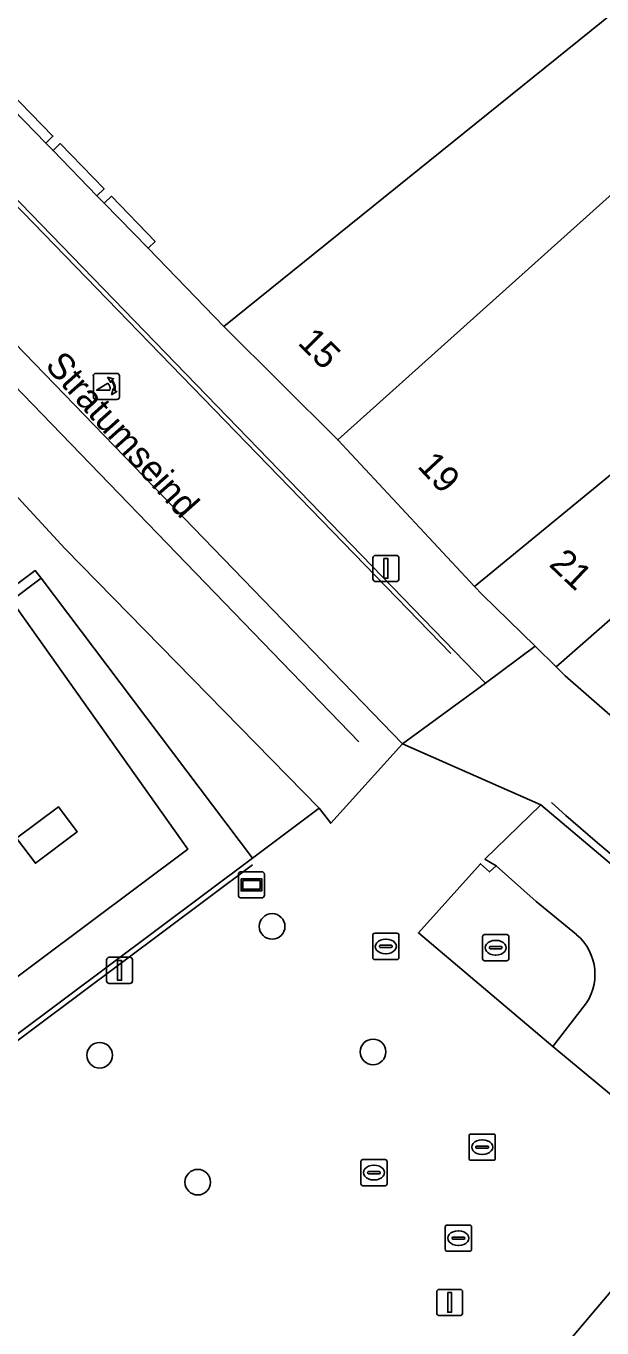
# Model space of a CAD drawing. Extents: x 161087 to 161926, y 382572 to 383873.
# Drawn here: x 161454.07 to 161476.04, y 383078.64 to 383128.35 of the extents above; entities that cross this region are included whole.
import ezdxf

# ---------------------------------------------------------------- set-up
doc = ezdxf.new("R2010")
doc.units = 0
for name, color, linetype in [('IMGEO_Boom', 7, 'Continuous'), ('IMGEO_Kolk', 7, 'Continuous'), ('IMGEO_Lichtmast', 7, 'Continuous'), ('IMGEO_Lijnafwatering', 7, 'Continuous'), ('IMGEO_Muur', 7, 'Continuous'), ('IMGEO_Openbare_ruimte_label', 7, 'Continuous'), ('IMGEO_Pand', 7, 'Continuous'), ('IMGEO_Pand_nummerreeks', 7, 'Continuous'), ('IMGEO_Poller', 7, 'Continuous'), ('IMGEO_Rioolput', 7, 'Continuous'), ('IMGEO_Terreindeel_gesloten', 7, 'Continuous'), ('IMGEO_Voetgangersgebied_gesloten', 7, 'Continuous'), ('IMGEO_Voetgangersgebied_open', 7, 'Continuous'), ('IMGEO_Voetpad_op_trap', 7, 'Continuous'), ('IMGEO_Wegwijzer', 7, 'Continuous')]:
    doc.layers.add(name, color=color, linetype=linetype)

msp = doc.modelspace()

# ---------------------------------------------------------------- linework, layer by layer
at = {"layer": 'IMGEO_Boom'}
for centre in [(161463.457, 383093.973), (161467.308, 383089.183), (161456.874, 383089.056), (161460.619, 383084.21)]:
    msp.add_circle(centre, 0.489, dxfattribs=at)
at = {"layer": 'IMGEO_Kolk'}
for p, q in [((161471.564, 383093.661), (161472.416, 383093.661)), ((161471.489, 383092.735), (161471.489, 383093.587)), ((161471.748, 383093.155), (161471.748, 383093.167)), ((161472.186, 383093.118), (161471.788, 383093.118)), ((161471.791, 383093.204), (161472.189, 383093.204)), ((161471.977, 383093.441), (161472.002, 383093.441)), ((161472.232, 383093.167), (161472.232, 383093.155)), ((161472.49, 383093.587), (161472.49, 383092.735)), ((161472.416, 383092.661), (161471.564, 383092.661)), ((161472, 383092.881), (161471.975, 383092.881)), ((161466.843, 383084.149), (161466.843, 383085.001)), ((161466.918, 383085.075), (161467.77, 383085.075)), ((161467.331, 383084.855), (161467.356, 383084.855)), ((161467.844, 383085.001), (161467.844, 383084.149)), ((161467.102, 383084.569), (161467.102, 383084.581)), ((161467.54, 383084.532), (161467.142, 383084.532)), ((161467.145, 383084.618), (161467.543, 383084.618)), ((161467.354, 383084.295), (161467.329, 383084.295)), ((161467.586, 383084.581), (161467.586, 383084.569)), ((161467.77, 383084.075), (161466.918, 383084.075))]:
    msp.add_line(p, q, dxfattribs=at)
for points in [[(161471.564, 383093.661), (161472.416, 383093.661)], [(161471.489, 383092.735), (161471.489, 383093.587)], [(161472.49, 383093.587), (161472.49, 383092.735)], [(161472.416, 383092.661), (161471.564, 383092.661)], [(161466.843, 383084.149), (161466.843, 383085.001)], [(161466.918, 383085.075), (161467.77, 383085.075)], [(161467.844, 383085.001), (161467.844, 383084.149)], [(161467.77, 383084.075), (161466.918, 383084.075)]]:
    msp.add_lwpolyline(points, dxfattribs=at)
for centre, radius, start, end in [((161471.566, 383093.585), 0.0765, 91.552, 178.448), ((161471.566, 383093.585), 0.0765, 91.552, 178.448), ((161472.414, 383093.585), 0.0765, 1.552, 88.448), ((161472.414, 383093.585), 0.0765, 1.552, 88.448), ((161471.788, 383093.164), 0.0403, 85.8775, 175.7526), ((161471.785, 383093.154), 0.0366, 178.938, 274.7102), ((161472.189, 383093.161), 0.043, 264.8664, 352.4533), ((161472.193, 383093.166), 0.0386, 1.7309, 96.639), ((161471.566, 383092.737), 0.0765, 181.552, 268.448), ((161471.566, 383092.737), 0.0765, 181.552, 268.448), ((161472.414, 383092.737), 0.0765, 271.552, 358.448), ((161472.414, 383092.737), 0.0765, 271.552, 358.448), ((161466.92, 383084.999), 0.0765, 91.552, 178.448), ((161466.92, 383084.999), 0.0765, 91.552, 178.448), ((161467.768, 383084.999), 0.0765, 1.552, 88.448), ((161467.768, 383084.999), 0.0765, 1.552, 88.448), ((161466.92, 383084.151), 0.0765, 181.552, 268.448), ((161466.92, 383084.151), 0.0765, 181.552, 268.448), ((161467.142, 383084.578), 0.0403, 85.8775, 175.7526), ((161467.139, 383084.568), 0.0366, 178.938, 274.7102), ((161467.543, 383084.575), 0.043, 264.8664, 352.4533), ((161467.547, 383084.58), 0.0386, 1.7309, 96.639), ((161467.768, 383084.151), 0.0765, 271.552, 358.448), ((161467.768, 383084.151), 0.0765, 271.552, 358.448)]:
    msp.add_arc(centre, radius, start, end, dxfattribs=at)
for centre, major_axis, ratio, start_param, end_param in [((161471.976, 383093.161), (-0.387, 0.002), 0.722429, 4.712389, 7.853982), ((161472.001, 383093.161), (-0.39, 0.002), 0.717154, 1.570796, 4.712389), ((161467.33, 383084.575), (-0.387, 0.002), 0.722429, 4.712389, 7.853982), ((161467.355, 383084.575), (-0.39, 0.002), 0.717154, 1.570796, 4.712389)]:
    msp.add_ellipse(centre, major_axis=major_axis, ratio=ratio, start_param=start_param, end_param=end_param, dxfattribs=at)
at = {"layer": 'IMGEO_Lichtmast'}
for p, q in [((161467.305, 383107.239), (161467.305, 383108.039)), ((161467.305, 383108.039), (161467.305, 383107.239)), ((161467.405, 383108.139), (161468.195, 383108.139)), ((161468.195, 383108.139), (161467.405, 383108.139)), ((161468.295, 383108.039), (161468.295, 383107.239)), ((161468.295, 383107.239), (161468.295, 383108.039)), ((161468.195, 383107.139), (161467.405, 383107.139)), ((161467.405, 383107.139), (161468.195, 383107.139)), ((161457.139, 383091.896), (161457.139, 383092.696)), ((161457.139, 383092.696), (161457.139, 383091.896)), ((161457.239, 383092.796), (161458.029, 383092.796)), ((161458.029, 383092.796), (161457.239, 383092.796)), ((161458.129, 383092.696), (161458.129, 383091.896)), ((161458.129, 383091.896), (161458.129, 383092.696)), ((161458.029, 383091.796), (161457.239, 383091.796)), ((161457.239, 383091.796), (161458.029, 383091.796)), ((161469.736, 383079.217), (161469.736, 383080.017)), ((161469.736, 383080.017), (161469.736, 383079.217)), ((161469.836, 383080.117), (161470.626, 383080.117)), ((161470.626, 383080.117), (161469.836, 383080.117)), ((161470.726, 383080.017), (161470.726, 383079.217)), ((161470.726, 383079.217), (161470.726, 383080.017)), ((161470.626, 383079.117), (161469.836, 383079.117)), ((161469.836, 383079.117), (161470.626, 383079.117))]:
    msp.add_line(p, q, dxfattribs=at)
for points in [[(161467.725, 383108.014), (161467.875, 383108.014), (161467.875, 383107.264), (161467.725, 383107.264), (161467.725, 383108.014)], [(161457.559, 383092.671), (161457.709, 383092.671), (161457.709, 383091.921), (161457.559, 383091.921), (161457.559, 383092.671)], [(161470.156, 383079.992), (161470.306, 383079.992), (161470.306, 383079.242), (161470.156, 383079.242), (161470.156, 383079.992)]]:
    msp.add_lwpolyline(points, dxfattribs=at)
for centre, start, end in [((161467.405, 383108.039), 90, 180), ((161467.405, 383108.039), 90, 180), ((161468.195, 383108.039), 0, 90), ((161468.195, 383108.039), 360, 90), ((161467.405, 383107.239), 180, 270), ((161467.405, 383107.239), 180, 270), ((161468.195, 383107.239), 270, 0), ((161468.195, 383107.239), 270, 0), ((161457.239, 383092.696), 90, 180), ((161457.239, 383092.696), 90, 180), ((161458.029, 383092.696), 0, 90), ((161458.029, 383092.696), 360, 90), ((161457.239, 383091.896), 180, 270), ((161457.239, 383091.896), 180, 270), ((161458.029, 383091.896), 270, 0), ((161458.029, 383091.896), 270, 0), ((161469.836, 383080.017), 90, 180), ((161469.836, 383080.017), 90, 180), ((161470.626, 383080.017), 0, 90), ((161470.626, 383080.017), 360, 90), ((161469.836, 383079.217), 180, 270), ((161469.836, 383079.217), 180, 270), ((161470.626, 383079.217), 270, 0), ((161470.626, 383079.217), 270, 0)]:
    msp.add_arc(centre, 0.1, start, end, dxfattribs=at)
at = {"layer": 'IMGEO_Lijnafwatering'}
for points in [[(161451.512, 383123.733), (161458.366, 383116.673)], [(161466.769, 383101.02), (161449.541, 383118.836)], [(161470.281, 383104.399), (161458.366, 383116.673)], [(161462.705, 383096.33), (161451.032, 383087.599)]]:
    msp.add_lwpolyline(points, dxfattribs=at)
msp.add_arc((161542.177, 383174.472), 101.848, 228.06764, 241.40874, dxfattribs=at)
at = {"layer": 'IMGEO_Muur'}
msp.add_lwpolyline([(161454.411, 383107.561), (161447.499, 383102.386), (161447.724, 383102.071), (161453.51, 383106.413), (161454.645, 383107.265)], close=True, dxfattribs=at)
at = {"layer": 'IMGEO_Pand'}
msp.add_lwpolyline([(161453.426, 383125.861), (161455.093, 383124.144), (161454.82, 383123.879), (161455.097, 383123.593), (161455.37, 383123.858), (161457.043, 383122.134), (161456.771, 383121.87), (161457.05, 383121.582), (161457.322, 383121.847), (161458.993, 383120.125), (161458.721, 383119.861), (161461.616, 383116.879), (161487.424, 383137.693), (161487.285, 383137.862), (161495.307, 383144.566)], dxfattribs=at)
for points in [[(161490.848, 383133.541), (161487.424, 383137.693), (161461.616, 383116.879), (161465.958, 383112.544), (161477.178, 383122.61)], [(161495.893, 383125.831), (161490.32, 383132.129), (161491.343, 383132.941), (161490.848, 383133.541), (161477.178, 383122.61), (161465.958, 383112.544), (161471.184, 383106.95), (161482.325, 383116.096), (161482.893, 383115.607)], [(161495.893, 383125.831), (161482.893, 383115.607), (161484.835, 383113.114), (161474.298, 383103.88), (161474.642, 383103.543), (161481.857, 383097.242), (161485.627, 383100.743), (161490.942, 383105.58), (161494.956, 383109.154), (161500, 383113.487), (161505.366, 383118.097), (161500, 383124.154), (161497.727, 383126.72), (161496.278, 383125.396)], [(161474.298, 383103.88), (161484.835, 383113.114), (161482.893, 383115.607), (161482.325, 383116.096), (161471.184, 383106.95), (161471.466, 383106.647), (161473.489, 383104.671)], [(161498.591, 383075.231), (161498.263, 383075.411), (161496.974, 383076.118), (161496.94, 383076.056), (161480.561, 383084.987), (161480.079, 383084.416), (161473.86, 383077.06), (161464.975, 383066.548), (161467.764, 383062.622), (161470.434, 383058.865), (161471.18, 383059.395), (161477.526, 383064.079), (161482.886, 383056.376), (161483.187, 383056.589), (161490.504, 383065.244), (161491.708, 383064.429)]]:
    msp.add_lwpolyline(points, close=True, dxfattribs=at)
at = {"layer": 'IMGEO_Poller'}
for p, q in [((161456.634, 383114.992), (161456.634, 383114.185)), ((161456.634, 383114.992), (161456.634, 383114.185)), ((161457.536, 383115.087), (161456.728, 383115.087)), ((161457.536, 383115.087), (161456.728, 383115.087)), ((161457.63, 383114.185), (161457.63, 383114.992)), ((161457.63, 383114.185), (161457.63, 383114.992)), ((161456.728, 383114.09), (161457.536, 383114.09)), ((161456.728, 383114.09), (161457.536, 383114.09))]:
    msp.add_line(p, q, dxfattribs=at)
for points in [[(161457.269, 383114.443), (161456.756, 383114.443), (161457.186, 383114.718)], [(161457.313, 383114.816), (161457.301, 383114.743), (161457.176, 383114.948)], [(161457.176, 383114.948), (161457.407, 383114.882), (161457.336, 383114.85)], [(161457.329, 383114.271), (161457.395, 383114.502), (161457.425, 383114.434)], [(161457.461, 383114.407), (161457.533, 383114.396), (161457.329, 383114.271)]]:
    msp.add_lwpolyline(points, dxfattribs=at)
for centre, radius, start, end in [((161456.728, 383114.992), 0.0946, 90, 180), ((161456.728, 383114.992), 0.0946, 90, 180), ((161457.536, 383114.992), 0.0946, 0, 90), ((161457.536, 383114.992), 0.0946, 0, 90), ((161456.941, 383114.493), 0.332, 351.3247, 42.4854), ((161456.955, 383114.503), 0.476, 351.7527, 41.1691), ((161456.955, 383114.503), 0.516, 349.3569, 42.2912), ((161456.728, 383114.185), 0.0946, 180, 270), ((161456.728, 383114.185), 0.0946, 180, 270), ((161457.536, 383114.185), 0.0946, 270, 0), ((161457.536, 383114.185), 0.0946, 270, 0)]:
    msp.add_arc(centre, radius, start, end, dxfattribs=at)
at = {"layer": 'IMGEO_Rioolput'}
for p, q in [((161467.295, 383092.784), (161467.295, 383093.636)), ((161467.37, 383093.71), (161468.222, 383093.71)), ((161468.296, 383093.636), (161468.296, 383092.784)), ((161467.554, 383093.204), (161467.554, 383093.216)), ((161467.992, 383093.167), (161467.594, 383093.167)), ((161467.597, 383093.253), (161467.995, 383093.253)), ((161467.783, 383093.49), (161467.808, 383093.49)), ((161468.038, 383093.216), (161468.038, 383093.204)), ((161468.222, 383092.71), (161467.37, 383092.71)), ((161467.806, 383092.93), (161467.781, 383092.93)), ((161470.972, 383085.121), (161470.972, 383085.973)), ((161471.047, 383086.047), (161471.899, 383086.047)), ((161471.46, 383085.827), (161471.485, 383085.827)), ((161471.973, 383085.973), (161471.973, 383085.121)), ((161471.231, 383085.541), (161471.231, 383085.553)), ((161471.669, 383085.504), (161471.271, 383085.504)), ((161471.274, 383085.59), (161471.672, 383085.59)), ((161471.483, 383085.267), (161471.458, 383085.267)), ((161471.715, 383085.553), (161471.715, 383085.541)), ((161471.899, 383085.047), (161471.047, 383085.047)), ((161470.065, 383081.646), (161470.065, 383082.498)), ((161470.14, 383082.572), (161470.992, 383082.572)), ((161470.553, 383082.352), (161470.578, 383082.352)), ((161471.066, 383082.498), (161471.066, 383081.646)), ((161470.324, 383082.066), (161470.324, 383082.078)), ((161470.762, 383082.029), (161470.364, 383082.029)), ((161470.367, 383082.115), (161470.765, 383082.115)), ((161470.576, 383081.792), (161470.551, 383081.792)), ((161470.808, 383082.078), (161470.808, 383082.066)), ((161470.992, 383081.572), (161470.14, 383081.572))]:
    msp.add_line(p, q, dxfattribs=at)
for points in [[(161467.295, 383092.784), (161467.295, 383093.636)], [(161467.37, 383093.71), (161468.222, 383093.71)], [(161468.296, 383093.636), (161468.296, 383092.784)], [(161468.222, 383092.71), (161467.37, 383092.71)], [(161470.972, 383085.121), (161470.972, 383085.973)], [(161471.047, 383086.047), (161471.899, 383086.047)], [(161471.973, 383085.973), (161471.973, 383085.121)], [(161471.899, 383085.047), (161471.047, 383085.047)], [(161470.065, 383081.646), (161470.065, 383082.498)], [(161470.14, 383082.572), (161470.992, 383082.572)], [(161471.066, 383082.498), (161471.066, 383081.646)], [(161470.992, 383081.572), (161470.14, 383081.572)]]:
    msp.add_lwpolyline(points, dxfattribs=at)
for centre, radius, start, end in [((161467.372, 383093.634), 0.0765, 91.552, 178.448), ((161467.372, 383093.634), 0.0765, 91.552, 178.448), ((161468.22, 383093.634), 0.0765, 1.552, 88.448), ((161468.22, 383093.634), 0.0765, 1.552, 88.448), ((161467.594, 383093.213), 0.0403, 85.8775, 175.7526), ((161467.591, 383093.203), 0.0366, 178.938, 274.7102), ((161467.995, 383093.21), 0.043, 264.8664, 352.4533), ((161467.999, 383093.215), 0.0386, 1.7309, 96.639), ((161467.372, 383092.786), 0.0765, 181.552, 268.448), ((161467.372, 383092.786), 0.0765, 181.552, 268.448), ((161468.22, 383092.786), 0.0765, 271.552, 358.448), ((161468.22, 383092.786), 0.0765, 271.552, 358.448), ((161471.049, 383085.971), 0.0765, 91.552, 178.448), ((161471.049, 383085.971), 0.0765, 91.552, 178.448), ((161471.897, 383085.971), 0.0765, 1.552, 88.448), ((161471.897, 383085.971), 0.0765, 1.552, 88.448), ((161471.271, 383085.55), 0.0403, 85.8775, 175.7526), ((161471.268, 383085.54), 0.0366, 178.938, 274.7102), ((161471.672, 383085.547), 0.043, 264.8664, 352.4533), ((161471.676, 383085.552), 0.0386, 1.7309, 96.639), ((161471.049, 383085.123), 0.0765, 181.552, 268.448), ((161471.049, 383085.123), 0.0765, 181.552, 268.448), ((161471.897, 383085.123), 0.0765, 271.552, 358.448), ((161471.897, 383085.123), 0.0765, 271.552, 358.448), ((161470.142, 383082.496), 0.0765, 91.552, 178.448), ((161470.142, 383082.496), 0.0765, 91.552, 178.448), ((161470.99, 383082.496), 0.0765, 1.552, 88.448), ((161470.99, 383082.496), 0.0765, 1.552, 88.448), ((161470.364, 383082.075), 0.0403, 85.8775, 175.7526), ((161470.361, 383082.065), 0.0366, 178.938, 274.7102), ((161470.765, 383082.072), 0.043, 264.8664, 352.4533), ((161470.769, 383082.077), 0.0386, 1.7309, 96.639), ((161470.142, 383081.648), 0.0765, 181.552, 268.448), ((161470.142, 383081.648), 0.0765, 181.552, 268.448), ((161470.99, 383081.648), 0.0765, 271.552, 358.448), ((161470.99, 383081.648), 0.0765, 271.552, 358.448)]:
    msp.add_arc(centre, radius, start, end, dxfattribs=at)
for centre, major_axis, ratio, start_param, end_param in [((161467.782, 383093.21), (-0.387, 0.002), 0.722429, 4.712389, 7.853982), ((161467.807, 383093.21), (-0.39, 0.002), 0.717154, 1.570796, 4.712389), ((161471.459, 383085.547), (-0.387, 0.002), 0.722429, 4.712389, 7.853982), ((161471.484, 383085.547), (-0.39, 0.002), 0.717154, 1.570796, 4.712389), ((161470.552, 383082.072), (-0.387, 0.002), 0.722429, 4.712389, 7.853982), ((161470.577, 383082.072), (-0.39, 0.002), 0.717154, 1.570796, 4.712389)]:
    msp.add_ellipse(centre, major_axis=major_axis, ratio=ratio, start_param=start_param, end_param=end_param, dxfattribs=at)
at = {"layer": 'IMGEO_Terreindeel_gesloten'}
msp.add_lwpolyline([(161456.021, 383097.589), (161455.302, 383098.543), (161453.706, 383097.34), (161454.425, 383096.387)], close=True, dxfattribs=at)
at = {"layer": 'IMGEO_Voetgangersgebied_gesloten'}
msp.add_lwpolyline([(161427.23, 383145.42), (161424.134, 383142.986), (161425.775, 383141.093), (161425.992, 383140.842), (161442.393, 383122.164), (161452.996, 383111.144), (161455.559, 383108.39), (161465.248, 383098.487), (161465.694, 383097.915), (161468.435, 383100.938), (161445.647, 383124.486)], close=True, dxfattribs=at)
for points in [[(161478.514, 383094.56), (161473.709, 383098.617), (161471.578, 383096.545)], [(161471.578, 383096.545), (161472.011, 383096.288), (161473.536, 383094.926), (161475.075, 383093.659)], [(161475.333, 383090.893), (161474.166, 383089.394), (161476.402, 383087.535), (161477.66, 383089.181)]]:
    msp.add_lwpolyline(points, dxfattribs=at)
msp.add_arc((161473.792, 383092.144), 1.985, 320.9235, 49.7343, dxfattribs=at)
at = {"layer": 'IMGEO_Voetgangersgebied_open'}
for points in [[(161431.78, 383147.287), (161430.231, 383146.746), (161427.23, 383145.42), (161445.647, 383124.486), (161468.435, 383100.938), (161471.604, 383103.257), (161449.116, 383126.46)], [(161447.499, 383102.386), (161454.411, 383107.561), (161454.645, 383107.265), (161462.705, 383096.578), (161465.248, 383098.487), (161455.559, 383108.39), (161452.996, 383111.144)], [(161439.406, 383081.335), (161460.242, 383096.929), (161453.51, 383106.413)], [(161517.755, 383074.458), (161514.291, 383076.533), (161504.682, 383082.291), (161500, 383085.096), (161497.444, 383086.675), (161491.512, 383090.339), (161490.904, 383090.771), (161490.162, 383089.792), (161485.631, 383092.992), (161486.351, 383094.008), (161482.1, 383097.03), (161481.857, 383097.242), (161474.642, 383103.543), (161474.298, 383103.88), (161473.489, 383104.671), (161471.604, 383103.257), (161468.435, 383100.938), (161473.709, 383098.617), (161478.514, 383094.56)], [(161469.685, 383031.674), (161467.681, 383034.544), (161467.394, 383034.953), (161465.478, 383037.88), (161458.424, 383047.81), (161454.856, 383052.972), (161464.214, 383059.041), (161467.764, 383062.622), (161464.975, 383066.548), (161473.86, 383077.06), (161480.079, 383084.416), (161476.402, 383087.535), (161474.166, 383089.394), (161469.038, 383093.73), (161471.408, 383096.364), (161471.75, 383096.052), (161472.011, 383096.288), (161471.578, 383096.545), (161473.709, 383098.617), (161468.435, 383100.938), (161465.694, 383097.915), (161465.248, 383098.487), (161462.705, 383096.578), (161439.049, 383078.884)], [(161472.011, 383096.288), (161471.75, 383096.052), (161471.408, 383096.364), (161469.038, 383093.73), (161474.166, 383089.394), (161475.333, 383090.893)], [(161475.075, 383093.659), (161473.536, 383094.926), (161472.011, 383096.288)]]:
    msp.add_lwpolyline(points, dxfattribs=at)
for points in [[(161461.616, 383116.879), (161458.721, 383119.861), (161457.05, 383121.582), (161456.771, 383121.87), (161455.097, 383123.593), (161454.82, 383123.879), (161453.153, 383125.596), (161452.875, 383125.882), (161453.148, 383126.147), (161451.429, 383127.911), (161451.546, 383128.025), (161451.438, 383128.135), (161448.99, 383130.462), (161448.703, 383130.185), (161448.521, 383130.376), (161446.919, 383128.914), (161449.116, 383126.46), (161471.604, 383103.257), (161473.489, 383104.671), (161471.466, 383106.647), (161471.184, 383106.95), (161465.958, 383112.544)], [(161454.82, 383123.879), (161455.093, 383124.144), (161453.426, 383125.861), (161453.153, 383125.596)], [(161456.771, 383121.87), (161457.043, 383122.134), (161455.37, 383123.858), (161455.097, 383123.593)], [(161458.721, 383119.861), (161458.993, 383120.125), (161457.322, 383121.847), (161457.05, 383121.582)], [(161455.302, 383098.543), (161456.021, 383097.589), (161454.425, 383096.387), (161453.706, 383097.34)]]:
    msp.add_lwpolyline(points, close=True, dxfattribs=at)
msp.add_arc((161473.792, 383092.144), 1.985, 320.9235, 49.7343, dxfattribs=at)
at = {"layer": 'IMGEO_Voetpad_op_trap'}
msp.add_lwpolyline([(161453.51, 383106.413), (161460.242, 383096.929), (161439.406, 383081.335), (161432.854, 383090.061), (161431.423, 383088.954), (161439.049, 383078.884), (161462.705, 383096.578), (161454.645, 383107.265)], close=True, dxfattribs=at)
at = {"layer": 'IMGEO_Wegwijzer'}
for p, q in [((161462.172, 383095.162), (161462.172, 383095.962)), ((161462.172, 383095.962), (161462.172, 383095.162)), ((161462.272, 383096.062), (161463.062, 383096.062)), ((161463.062, 383096.062), (161462.272, 383096.062)), ((161463.162, 383095.962), (161463.162, 383095.162)), ((161463.162, 383095.162), (161463.162, 383095.962)), ((161463.062, 383095.062), (161462.272, 383095.062)), ((161462.272, 383095.062), (161463.062, 383095.062))]:
    msp.add_line(p, q, dxfattribs=at)
for points in [[(161462.273, 383095.794), (161463.061, 383095.794), (161463.061, 383095.33), (161462.273, 383095.33), (161462.273, 383095.794)], [(161462.338, 383095.729), (161462.338, 383095.395), (161462.996, 383095.395), (161462.996, 383095.729), (161462.338, 383095.729)]]:
    msp.add_lwpolyline(points, dxfattribs=at)
for centre, start, end in [((161462.272, 383095.962), 90, 180), ((161462.272, 383095.962), 90, 180), ((161463.062, 383095.962), 0, 90), ((161463.062, 383095.962), 360, 90), ((161462.272, 383095.162), 180, 270), ((161462.272, 383095.162), 180, 270), ((161463.062, 383095.162), 270, 0), ((161463.062, 383095.162), 270, 0)]:
    msp.add_arc(centre, 0.1, start, end, dxfattribs=at)

# ---------------------------------------------------------------- texts
at = {"layer": 'IMGEO_Openbare_ruimte_label'}
msp.add_text('Stratumseind', height=1, rotation=311.7572, dxfattribs=at).set_placement((161454.757, 383115.36))
at = {"layer": 'IMGEO_Pand_nummerreeks'}
for s, rotation, p in [('15', 315.0457, (161464.395, 383116.224)), ('19', 313.0518, (161468.965, 383111.523)), ('21', 316.5816, (161473.984, 383107.761))]:
    msp.add_text(s, height=1, rotation=rotation, dxfattribs=at).set_placement(p)

doc.saveas('drawing.dxf')
